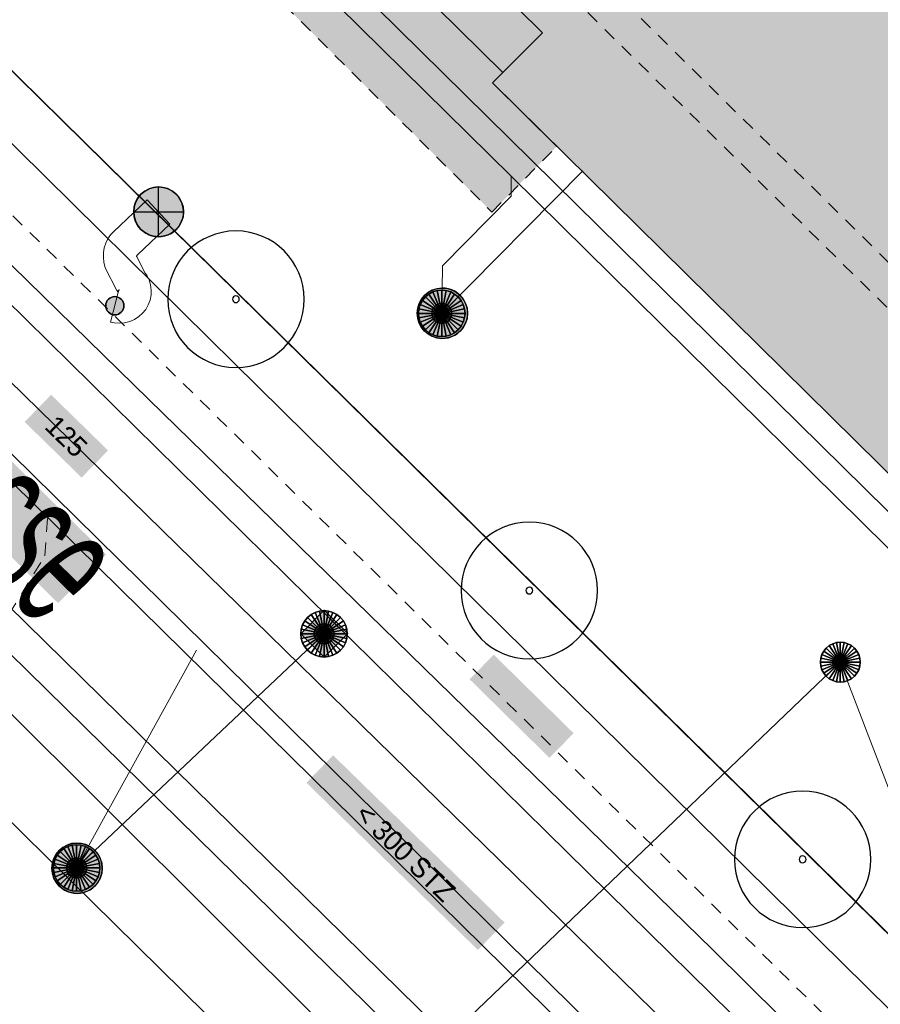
# Model space of a CAD drawing. Header units: metres. Extents: x 2695560 to 2696939, y 1260491 to 1262050.
# Tile 459 of 656: x 2695976 to 2695989, y 1261103 to 1261117. Entities that reach past the tile are written whole.
import ezdxf

# ---------------------------------------------------------------- set-up
doc = ezdxf.new("R2010")
doc.units = ezdxf.units.M
doc.linetypes.add('AUSGEZOGEN', pattern=[0])
doc.linetypes.add('VERDECKT2_S2', pattern=[0.36, 0.2, -0.16])
for name, color, linetype in [('XR$1$AV_Flächen (EO)', 7, 'AUSGEZOGEN'), ('XR$1$AV_Gebäudeflächen (BB)', 7, 'AUSGEZOGEN'), ('XR$1$AV_Gebäudeflächen (EO)', 7, 'AUSGEZOGEN'), ('XR$1$AV_Gebäudeflächen ut.', 7, 'AUSGEZOGEN'), ('XR$1$AV_Linien (BB)', 7, 'AUSGEZOGEN'), ('XR$1$AV_Strassennamen', 7, 'AUSGEZOGEN'), ('XR$1$AW_LK_Schachtdeckel', 24, 'AUSGEZOGEN'), ('XR$1$EW_LK_Knoten', 1, 'AUSGEZOGEN'), ('XR$1$GR_Baum', 94, 'AUSGEZOGEN'), ('XR$1$Liegenschaftsgrenzen', 7, 'AUSGEZOGEN'), ('XR$1$PFAW', 255, 'AUSGEZOGEN'), ('XR$1$PFEW', 255, 'AUSGEZOGEN'), ('XR$1$RAEW', 8, 'AUSGEZOGEN'), ('XR$1$RP_Abstandslinie', 7, 'AUSGEZOGEN')]:
    doc.layers.add(name, color=color, linetype=linetype)
for name, color, linetype, lineweight in [('XR$2$ABW-Linie-M-ungenau-tot', 6, 'AUSGEZOGEN', 18), ('XR$2$ABW-Linie-R-genau', 4, 'AUSGEZOGEN', 18), ('XR$2$ABW-Linie-R-ungenau', 4, 'VERDECKT2_S2', 18), ('XR$2$ABW-LinieFlaeche-R-genau', 4, 'AUSGEZOGEN', 18), ('XR$2$ABW-Punkt', 6, 'AUSGEZOGEN', 18), ('XR$2$ELE-Flaeche-oberirdisch', 1, 'AUSGEZOGEN', 18), ('XR$2$ELE-Linie-ungenau', 1, 'VERDECKT2_S2', 18), ('XR$2$ELE-LinieFlaeche-genau', 1, 'AUSGEZOGEN', 18), ('XR$2$ELE-LinieFlaeche-ungenau', 1, 'VERDECKT2_S2', 18), ('XR$2$GAS-Linie-genau', 12, 'AUSGEZOGEN', 18), ('XR$2$KOM-Linie-U-genau', 91, 'AUSGEZOGEN', 18), ('XR$2$KOM-Punkt-U', 91, 'AUSGEZOGEN', 18), ('XR$2$WAS-Linie-genau', 5, 'AUSGEZOGEN', 18), ('XR$2$WAS-LinieFlaeche-genau', 5, 'AUSGEZOGEN', 18), ('XR$2$WEI-Text', 59, 'AUSGEZOGEN', 18)]:
    doc.layers.add(name, color=color, linetype=linetype, lineweight=lineweight)
doc.styles.add('ARIAL', font='arial.ttf')
doc.styles.add('TXT', font='txt')

# ---------------------------------------------------------------- blocks, each defined once
blk = doc.blocks.new('WBGR1')
at = {"color": 94, "transparency": 33554687}
for radius, start, end in [(1, 90, 270), (1, 270, 90), (0.05, 90, 270), (0.05, 270, 90)]:
    blk.add_arc((0, 0), radius, start, end, dxfattribs=at)
blk = doc.blocks.new('BAW2089')
at = {"layer": 'XR$1$PFAW', "transparency": 33554687}
blk.add_hatch(color=7, dxfattribs=at).paths.add_polyline_path([(-0.5, 0.5), (-0.5, -0.5), (0.5, -0.5), (0.5, 0.5)])
at = {"transparency": 33554687}
blk.add_lwpolyline([(-0.5, 0.5), (0.5, 0.5), (0.5, -0.5), (-0.5, -0.5), (-0.5, 0.5)], close=True, dxfattribs=at)
at = {"layer": 'XR$1$PFAW', "transparency": 33554687}
blk.add_lwpolyline([(-0.5, 0.5), (0.5, 0.5), (0.5, -0.5), (-0.5, -0.5), (-0.5, 0.5)], close=True, dxfattribs=at)
blk = doc.blocks.new('BAW2088')
at = {"layer": 'XR$1$PFAW', "transparency": 33554687}
blk.add_hatch(color=253, dxfattribs=at).paths.add_polyline_path([(0.51, 0), (0.5, 0.101), (0.47, 0.197), (0.421, 0.286), (0.355, 0.362), (0.275, 0.424), (0.184, 0.469), (0.086, 0.494), (-0.015, 0.499), (-0.115, 0.484), (-0.21, 0.449), (-0.296, 0.395), (-0.369, 0.326), (-0.427, 0.243), (-0.467, 0.15), (-0.487, 0.051), (-0.487, -0.051), (-0.467, -0.15), (-0.427, -0.243), (-0.369, -0.326), (-0.296, -0.395), (-0.21, -0.449), (-0.115, -0.484), (-0.015, -0.499), (0.086, -0.494), (0.184, -0.469), (0.275, -0.424), (0.355, -0.362), (0.421, -0.286), (0.47, -0.197), (0.5, -0.101)])
at = {"transparency": 33554687}
for start, end in [(91.1948, 268.8052), (268.8052, 91.1948)]:
    blk.add_arc((0.01, 0), 0.5, start, end, dxfattribs=at)
at = {"layer": 'XR$1$PFAW', "transparency": 33554687}
blk.add_circle((0.01, 0), 0.5, dxfattribs=at)
blk = doc.blocks.new('BEWLP2549_S')
at = {"layer": 'XR$1$PFEW', "transparency": 33554687}
blk.add_hatch(color=7, dxfattribs=at).paths.add_polyline_path([(0.5, 0), (0.49, 0.101), (0.459, 0.197), (0.41, 0.286), (0.344, 0.362), (0.264, 0.424), (0.174, 0.469), (0.076, 0.494), (-0.025, 0.499), (-0.125, 0.484), (-0.22, 0.449), (-0.306, 0.395), (-0.379, 0.326), (-0.437, 0.243), (-0.477, 0.15), (-0.497, 0.051), (-0.497, -0.051), (-0.477, -0.15), (-0.437, -0.243), (-0.379, -0.326), (-0.306, -0.395), (-0.22, -0.449), (-0.125, -0.484), (-0.025, -0.499), (0.076, -0.494), (0.174, -0.469), (0.264, -0.424), (0.344, -0.362), (0.41, -0.286), (0.459, -0.197), (0.49, -0.101)])
at = {"color": 1, "transparency": 33554687}
for p, q in [((0.354, -0.354), (-0.354, 0.354)), ((-0.354, -0.354), (0.354, 0.354))]:
    blk.add_line(p, q, dxfattribs=at)
for start, end in [(91.3809, 268.6191), (268.6191, 91.3809)]:
    blk.add_arc((0, 0), 0.5, start, end, dxfattribs=at)
at = {"layer": 'XR$1$PFEW', "transparency": 33554687}
blk.add_circle((0, 0), 0.5, dxfattribs=at)
blk = doc.blocks.new('BEW957')
at = {"layer": 'XR$1$RAEW', "transparency": 33554687}
blk.add_hatch(color=1, dxfattribs=at).paths.add_polyline_path([(-0.5, 0), (-0.497, -0.051), (-0.49, -0.101), (-0.477, -0.15), (-0.459, -0.197), (-0.437, -0.243), (-0.41, -0.286), (-0.379, -0.326), (-0.344, -0.362), (-0.306, -0.395), (-0.264, -0.424), (-0.22, -0.449), (-0.174, -0.469), (-0.125, -0.484), (-0.076, -0.494), (-0.025, -0.499), (0.025, -0.499), (0.076, -0.494), (0.125, -0.484), (0.174, -0.469), (0.22, -0.449), (0.264, -0.424), (0.306, -0.395), (0.344, -0.362), (0.379, -0.326), (0.41, -0.286), (0.437, -0.243), (0.459, -0.197), (0.477, -0.15), (0.49, -0.101), (0.497, -0.051), (0.5, 0), (0.497, 0.051), (0.49, 0.101), (0.477, 0.15), (0.459, 0.197), (0.437, 0.243), (0.41, 0.286), (0.379, 0.326), (0.344, 0.362), (0.306, 0.395), (0.264, 0.424), (0.22, 0.449), (0.174, 0.469), (0.125, 0.484), (0.076, 0.494), (0.025, 0.499), (-0.025, 0.499), (-0.076, 0.494), (-0.125, 0.484), (-0.174, 0.469), (-0.22, 0.449), (-0.264, 0.424), (-0.306, 0.395), (-0.344, 0.362), (-0.379, 0.326), (-0.41, 0.286), (-0.437, 0.243), (-0.459, 0.197), (-0.477, 0.15), (-0.49, 0.101), (-0.497, 0.051)])
at = {"color": 1, "transparency": 33554687}
for start, end in [(90, 180), (180, 270), (0, 90), (270, 0)]:
    blk.add_arc((0, 0), 0.5, start, end, dxfattribs=at)
at = {"layer": 'XR$1$RAEW', "color": 1, "transparency": 33554687}
blk.add_circle((0, 0), 0.5, dxfattribs=at)
blk = doc.blocks.new('KOM-SCHACHT_RUND-U')
at = {"layer": 'XR$2$KOM-Punkt-U', "linetype": 'AUSGEZOGEN', "lineweight": 25, "transparency": 33554687}
for points in [[(0, 300, 2500), (0, 0, 2500), (-59, 294, 2500)], [(0, 300), (0, 0), (-59, 294)], [(0, 300, 2500), (0, 300), (-59, 294), (-59, 294, 2500)], [(59, 294, 2500), (0, 0, 2500), (0, 300, 2500)], [(59, 294), (0, 0), (0, 300)], [(59, 294, 2500), (59, 294), (0, 300), (0, 300, 2500)], [(-249, 167, 2500), (0, 0, 2500), (-277, 115, 2500)], [(-249, 167), (0, 0), (-277, 115)], [(-249, 167, 2500), (-249, 167), (-277, 115), (-277, 115, 2500)], [(-212, 212, 2500), (0, 0, 2500), (-249, 167, 2500)], [(-212, 212), (0, 0), (-249, 167)], [(-212, 212, 2500), (-212, 212), (-249, 167), (-249, 167, 2500)], [(-167, 249, 2500), (0, 0, 2500), (-212, 212, 2500)], [(-167, 249), (0, 0), (-212, 212)], [(-167, 249, 2500), (-167, 249), (-212, 212), (-212, 212, 2500)], [(-115, 277, 2500), (0, 0, 2500), (-167, 249, 2500)], [(-115, 277), (0, 0), (-167, 249)], [(-115, 277, 2500), (-115, 277), (-167, 249), (-167, 249, 2500)], [(-59, 294, 2500), (0, 0, 2500), (-115, 277, 2500)], [(-59, 294), (0, 0), (-115, 277)], [(-59, 294, 2500), (-59, 294), (-115, 277), (-115, 277, 2500)], [(115, 277, 2500), (0, 0, 2500), (59, 294, 2500)], [(115, 277), (0, 0), (59, 294)], [(167, 249, 2500), (0, 0, 2500), (115, 277, 2500)], [(167, 249), (0, 0), (115, 277)], [(212, 212, 2500), (0, 0, 2500), (167, 249, 2500)], [(212, 212), (0, 0), (167, 249)], [(249, 167, 2500), (0, 0, 2500), (212, 212, 2500)], [(249, 167), (0, 0), (212, 212)], [(277, 115, 2500), (0, 0, 2500), (249, 167, 2500)], [(277, 115), (0, 0), (249, 167)], [(115, 277, 2500), (115, 277), (59, 294), (59, 294, 2500)], [(167, 249, 2500), (167, 249), (115, 277), (115, 277, 2500)], [(212, 212, 2500), (212, 212), (167, 249), (167, 249, 2500)], [(249, 167, 2500), (249, 167), (212, 212), (212, 212, 2500)], [(277, 115, 2500), (277, 115), (249, 167), (249, 167, 2500)], [(-294, 59, 2500), (0, 0, 2500), (-300, 0, 2500)], [(-294, 59), (0, 0), (-300, 0)], [(-294, 59, 2500), (-294, 59), (-300, 0), (-300, 0, 2500)], [(-300, 0, 2500), (0, 0, 2500), (-294, -59, 2500)], [(-300, 0), (0, 0), (-294, -59)], [(-277, 115, 2500), (0, 0, 2500), (-294, 59, 2500)], [(-277, 115), (0, 0), (-294, 59)], [(-277, 115, 2500), (-277, 115), (-294, 59), (-294, 59, 2500)], [(-294, -59, 2500), (0, 0, 2500), (-277, -115, 2500)], [(-294, -59), (0, 0), (-277, -115)], [(-277, -115, 2500), (0, 0, 2500), (-249, -167, 2500)], [(-277, -115), (0, 0), (-249, -167)], [(-249, -167, 2500), (0, 0, 2500), (-212, -212, 2500)], [(-249, -167), (0, 0), (-212, -212)], [(-212, -212, 2500), (0, 0, 2500), (-167, -249, 2500)], [(-212, -212), (0, 0), (-167, -249)], [(-167, -249, 2500), (0, 0, 2500), (-115, -277, 2500)], [(-167, -249), (0, 0), (-115, -277)], [(-115, -277, 2500), (0, 0, 2500), (-59, -294, 2500)], [(-115, -277), (0, 0), (-59, -294)], [(-59, -294, 2500), (0, 0, 2500), (0, -300, 2500)], [(-59, -294), (0, 0), (0, -300)], [(294, 59, 2500), (0, 0, 2500), (277, 115, 2500)], [(294, 59), (0, 0), (277, 115)], [(300, 0, 2500), (0, 0, 2500), (294, 59, 2500)], [(300, 0), (0, 0), (294, 59)], [(0, -300, 2500), (0, 0, 2500), (59, -294, 2500)], [(59, -294, 2500), (0, 0, 2500), (115, -277, 2500)], [(115, -277, 2500), (0, 0, 2500), (167, -249, 2500)], [(167, -249, 2500), (0, 0, 2500), (212, -212, 2500)], [(212, -212, 2500), (0, 0, 2500), (249, -167, 2500)], [(249, -167, 2500), (0, 0, 2500), (277, -115, 2500)], [(277, -115, 2500), (0, 0, 2500), (294, -59, 2500)], [(294, -59, 2500), (0, 0, 2500), (300, 0, 2500)], [(0, -300), (0, 0), (59, -294)], [(59, -294), (0, 0), (115, -277)], [(115, -277), (0, 0), (167, -249)], [(167, -249), (0, 0), (212, -212)], [(212, -212), (0, 0), (249, -167)], [(249, -167), (0, 0), (277, -115)], [(277, -115), (0, 0), (294, -59)], [(294, -59), (0, 0), (300, 0)], [(294, 59, 2500), (294, 59), (277, 115), (277, 115, 2500)], [(300, 0, 2500), (300, 0), (294, 59), (294, 59, 2500)], [(-300, 0, 2500), (-300, 0), (-294, -59), (-294, -59, 2500)], [(-294, -59, 2500), (-294, -59), (-277, -115), (-277, -115, 2500)], [(-277, -115, 2500), (-277, -115), (-249, -167), (-249, -167, 2500)], [(249, -167, 2500), (249, -167), (277, -115), (277, -115, 2500)], [(277, -115, 2500), (277, -115), (294, -59), (294, -59, 2500)], [(294, -59, 2500), (294, -59), (300, 0), (300, 0, 2500)], [(-249, -167, 2500), (-249, -167), (-212, -212), (-212, -212, 2500)], [(-212, -212, 2500), (-212, -212), (-167, -249), (-167, -249, 2500)], [(-167, -249, 2500), (-167, -249), (-115, -277), (-115, -277, 2500)], [(-115, -277, 2500), (-115, -277), (-59, -294), (-59, -294, 2500)], [(-59, -294, 2500), (-59, -294), (0, -300), (0, -300, 2500)], [(0, -300, 2500), (0, -300), (59, -294), (59, -294, 2500)], [(59, -294, 2500), (59, -294), (115, -277), (115, -277, 2500)], [(115, -277, 2500), (115, -277), (167, -249), (167, -249, 2500)], [(167, -249, 2500), (167, -249), (212, -212), (212, -212, 2500)], [(212, -212, 2500), (212, -212), (249, -167), (249, -167, 2500)]]:
    blk.add_3dface(points, dxfattribs=at)
blk = doc.blocks.new('ABW-SCHLAMMSAMMLER_RUND')
at = {"layer": 'XR$2$ABW-Punkt', "linetype": 'AUSGEZOGEN', "lineweight": 13, "transparency": 33554687}
for p, q in [((-70, 75, 2500), (70, 75, 2500)), ((-70, -75, 2500), (70, -75, 2500))]:
    blk.add_line(p, q, dxfattribs=at)
blk.add_polyline3d([(90, 0, 2500), (0, 0, 2500), (-90, 0, 2500)], dxfattribs=at)
at = {"layer": 'XR$2$ABW-Punkt', "linetype": 'AUSGEZOGEN', "lineweight": 25, "transparency": 33554687}
for points in [[(0, 150, 2500), (0, 0, 2500), (-29, 147, 2500)], [(0, 150), (0, 0), (-29, 147)], [(0, 150, 2500), (0, 150), (-29, 147), (-29, 147, 2500)], [(29, 147, 2500), (0, 0, 2500), (0, 150, 2500)], [(29, 147), (0, 0), (0, 150)], [(29, 147, 2500), (29, 147), (0, 150), (0, 150, 2500)], [(-147, 29, 2500), (0, 0, 2500), (-150, 0, 2500)], [(-147, 29), (0, 0), (-150, 0)], [(-147, 29, 2500), (-147, 29), (-150, 0), (-150, 0, 2500)], [(-150, 0, 2500), (0, 0, 2500), (-147, -29, 2500)], [(-150, 0), (0, 0), (-147, -29)], [(-139, 57, 2500), (0, 0, 2500), (-147, 29, 2500)], [(-139, 57), (0, 0), (-147, 29)], [(-139, 57, 2500), (-139, 57), (-147, 29), (-147, 29, 2500)], [(-147, -29, 2500), (0, 0, 2500), (-139, -57, 2500)], [(-147, -29), (0, 0), (-139, -57)], [(-125, 83, 2500), (0, 0, 2500), (-139, 57, 2500)], [(-125, 83), (0, 0), (-139, 57)], [(-125, 83, 2500), (-125, 83), (-139, 57), (-139, 57, 2500)], [(-139, -57, 2500), (0, 0, 2500), (-125, -83, 2500)], [(-139, -57), (0, 0), (-125, -83)], [(-106, 106, 2500), (0, 0, 2500), (-125, 83, 2500)], [(-106, 106), (0, 0), (-125, 83)], [(-106, 106, 2500), (-106, 106), (-125, 83), (-125, 83, 2500)], [(-125, -83, 2500), (0, 0, 2500), (-106, -106, 2500)], [(-125, -83), (0, 0), (-106, -106)], [(-83, 125, 2500), (0, 0, 2500), (-106, 106, 2500)], [(-83, 125), (0, 0), (-106, 106)], [(-83, 125, 2500), (-83, 125), (-106, 106), (-106, 106, 2500)], [(-106, -106, 2500), (0, 0, 2500), (-83, -125, 2500)], [(-106, -106), (0, 0), (-83, -125)], [(-57, 139, 2500), (0, 0, 2500), (-83, 125, 2500)], [(-57, 139), (0, 0), (-83, 125)], [(-57, 139, 2500), (-57, 139), (-83, 125), (-83, 125, 2500)], [(-83, -125, 2500), (0, 0, 2500), (-57, -139, 2500)], [(-83, -125), (0, 0), (-57, -139)], [(-29, 147, 2500), (0, 0, 2500), (-57, 139, 2500)], [(-29, 147), (0, 0), (-57, 139)], [(-29, 147, 2500), (-29, 147), (-57, 139), (-57, 139, 2500)], [(-57, -139, 2500), (0, 0, 2500), (-29, -147, 2500)], [(-57, -139), (0, 0), (-29, -147)], [(-29, -147, 2500), (0, 0, 2500), (0, -150, 2500)], [(-29, -147), (0, 0), (0, -150)], [(57, 139, 2500), (0, 0, 2500), (29, 147, 2500)], [(57, 139), (0, 0), (29, 147)], [(83, 125, 2500), (0, 0, 2500), (57, 139, 2500)], [(83, 125), (0, 0), (57, 139)], [(106, 106, 2500), (0, 0, 2500), (83, 125, 2500)], [(106, 106), (0, 0), (83, 125)], [(125, 83, 2500), (0, 0, 2500), (106, 106, 2500)], [(125, 83), (0, 0), (106, 106)], [(139, 57, 2500), (0, 0, 2500), (125, 83, 2500)], [(139, 57), (0, 0), (125, 83)], [(147, 29, 2500), (0, 0, 2500), (139, 57, 2500)], [(147, 29), (0, 0), (139, 57)], [(150, 0, 2500), (0, 0, 2500), (147, 29, 2500)], [(150, 0), (0, 0), (147, 29)], [(0, -150, 2500), (0, 0, 2500), (29, -147, 2500)], [(29, -147, 2500), (0, 0, 2500), (57, -139, 2500)], [(57, -139, 2500), (0, 0, 2500), (83, -125, 2500)], [(83, -125, 2500), (0, 0, 2500), (106, -106, 2500)], [(106, -106, 2500), (0, 0, 2500), (125, -83, 2500)], [(125, -83, 2500), (0, 0, 2500), (139, -57, 2500)], [(139, -57, 2500), (0, 0, 2500), (147, -29, 2500)], [(147, -29, 2500), (0, 0, 2500), (150, 0, 2500)], [(0, -150), (0, 0), (29, -147)], [(29, -147), (0, 0), (57, -139)], [(57, -139), (0, 0), (83, -125)], [(83, -125), (0, 0), (106, -106)], [(106, -106), (0, 0), (125, -83)], [(125, -83), (0, 0), (139, -57)], [(139, -57), (0, 0), (147, -29)], [(147, -29), (0, 0), (150, 0)], [(57, 139, 2500), (57, 139), (29, 147), (29, 147, 2500)], [(83, 125, 2500), (83, 125), (57, 139), (57, 139, 2500)], [(106, 106, 2500), (106, 106), (83, 125), (83, 125, 2500)], [(125, 83, 2500), (125, 83), (106, 106), (106, 106, 2500)], [(139, 57, 2500), (139, 57), (125, 83), (125, 83, 2500)], [(147, 29, 2500), (147, 29), (139, 57), (139, 57, 2500)], [(150, 0, 2500), (150, 0), (147, 29), (147, 29, 2500)], [(-150, 0, 2500), (-150, 0), (-147, -29), (-147, -29, 2500)], [(-147, -29, 2500), (-147, -29), (-139, -57), (-139, -57, 2500)], [(-139, -57, 2500), (-139, -57), (-125, -83), (-125, -83, 2500)], [(-125, -83, 2500), (-125, -83), (-106, -106), (-106, -106, 2500)], [(-106, -106, 2500), (-106, -106), (-83, -125), (-83, -125, 2500)], [(-83, -125, 2500), (-83, -125), (-57, -139), (-57, -139, 2500)], [(-57, -139, 2500), (-57, -139), (-29, -147), (-29, -147, 2500)], [(-29, -147, 2500), (-29, -147), (0, -150), (0, -150, 2500)], [(0, -150, 2500), (0, -150), (29, -147), (29, -147, 2500)], [(29, -147, 2500), (29, -147), (57, -139), (57, -139, 2500)], [(57, -139, 2500), (57, -139), (83, -125), (83, -125, 2500)], [(83, -125, 2500), (83, -125), (106, -106), (106, -106, 2500)], [(106, -106, 2500), (106, -106), (125, -83), (125, -83, 2500)], [(125, -83, 2500), (125, -83), (139, -57), (139, -57, 2500)], [(139, -57, 2500), (139, -57), (147, -29), (147, -29, 2500)], [(147, -29, 2500), (147, -29), (150, 0), (150, 0, 2500)]]:
    blk.add_3dface(points, dxfattribs=at)
blk = doc.blocks.new('ABW-EINLAUFSCHACHT_RUND')
at = {"layer": 'XR$2$ABW-Linie-M-ungenau-tot', "linetype": 'AUSGEZOGEN', "lineweight": 25, "transparency": 33554687}
for points in [[(0, 150, 2500), (0, 0, 2500), (-29, 147, 2500)], [(0, 150), (0, 0), (-29, 147)], [(0, 150, 2500), (0, 150), (-29, 147), (-29, 147, 2500)], [(29, 147, 2500), (0, 0, 2500), (0, 150, 2500)], [(29, 147), (0, 0), (0, 150)], [(29, 147, 2500), (29, 147), (0, 150), (0, 150, 2500)], [(-147, 29, 2500), (0, 0, 2500), (-150, 0, 2500)], [(-147, 29), (0, 0), (-150, 0)], [(-147, 29, 2500), (-147, 29), (-150, 0), (-150, 0, 2500)], [(-150, 0, 2500), (0, 0, 2500), (-147, -29, 2500)], [(-150, 0), (0, 0), (-147, -29)], [(-150, 0, 2500), (-150, 0), (-147, -29), (-147, -29, 2500)], [(-139, 57, 2500), (0, 0, 2500), (-147, 29, 2500)], [(-139, 57), (0, 0), (-147, 29)], [(-139, 57, 2500), (-139, 57), (-147, 29), (-147, 29, 2500)], [(-147, -29, 2500), (0, 0, 2500), (-139, -57, 2500)], [(-147, -29), (0, 0), (-139, -57)], [(-125, 83, 2500), (0, 0, 2500), (-139, 57, 2500)], [(-125, 83), (0, 0), (-139, 57)], [(-125, 83, 2500), (-125, 83), (-139, 57), (-139, 57, 2500)], [(-139, -57, 2500), (0, 0, 2500), (-125, -83, 2500)], [(-139, -57), (0, 0), (-125, -83)], [(-106, 106, 2500), (0, 0, 2500), (-125, 83, 2500)], [(-106, 106), (0, 0), (-125, 83)], [(-106, 106, 2500), (-106, 106), (-125, 83), (-125, 83, 2500)], [(-125, -83, 2500), (0, 0, 2500), (-106, -106, 2500)], [(-125, -83), (0, 0), (-106, -106)], [(-83, 125, 2500), (0, 0, 2500), (-106, 106, 2500)], [(-83, 125), (0, 0), (-106, 106)], [(-83, 125, 2500), (-83, 125), (-106, 106), (-106, 106, 2500)], [(-106, -106, 2500), (0, 0, 2500), (-83, -125, 2500)], [(-106, -106), (0, 0), (-83, -125)], [(-57, 139, 2500), (0, 0, 2500), (-83, 125, 2500)], [(-57, 139), (0, 0), (-83, 125)], [(-57, 139, 2500), (-57, 139), (-83, 125), (-83, 125, 2500)], [(-83, -125, 2500), (0, 0, 2500), (-57, -139, 2500)], [(-83, -125), (0, 0), (-57, -139)], [(-29, 147, 2500), (0, 0, 2500), (-57, 139, 2500)], [(-29, 147), (0, 0), (-57, 139)], [(-29, 147, 2500), (-29, 147), (-57, 139), (-57, 139, 2500)], [(-57, -139, 2500), (0, 0, 2500), (-29, -147, 2500)], [(-57, -139), (0, 0), (-29, -147)], [(-29, -147, 2500), (0, 0, 2500), (0, -150, 2500)], [(-29, -147), (0, 0), (0, -150)], [(57, 139, 2500), (0, 0, 2500), (29, 147, 2500)], [(57, 139), (0, 0), (29, 147)], [(83, 125, 2500), (0, 0, 2500), (57, 139, 2500)], [(83, 125), (0, 0), (57, 139)], [(106, 106, 2500), (0, 0, 2500), (83, 125, 2500)], [(106, 106), (0, 0), (83, 125)], [(125, 83, 2500), (0, 0, 2500), (106, 106, 2500)], [(125, 83), (0, 0), (106, 106)], [(139, 57, 2500), (0, 0, 2500), (125, 83, 2500)], [(139, 57), (0, 0), (125, 83)], [(147, 29, 2500), (0, 0, 2500), (139, 57, 2500)], [(147, 29), (0, 0), (139, 57)], [(150, 0, 2500), (0, 0, 2500), (147, 29, 2500)], [(150, 0), (0, 0), (147, 29)], [(0, -150, 2500), (0, 0, 2500), (29, -147, 2500)], [(29, -147, 2500), (0, 0, 2500), (57, -139, 2500)], [(57, -139, 2500), (0, 0, 2500), (83, -125, 2500)], [(83, -125, 2500), (0, 0, 2500), (106, -106, 2500)], [(106, -106, 2500), (0, 0, 2500), (125, -83, 2500)], [(125, -83, 2500), (0, 0, 2500), (139, -57, 2500)], [(139, -57, 2500), (0, 0, 2500), (147, -29, 2500)], [(147, -29, 2500), (0, 0, 2500), (150, 0, 2500)], [(0, -150), (0, 0), (29, -147)], [(29, -147), (0, 0), (57, -139)], [(57, -139), (0, 0), (83, -125)], [(83, -125), (0, 0), (106, -106)], [(106, -106), (0, 0), (125, -83)], [(125, -83), (0, 0), (139, -57)], [(139, -57), (0, 0), (147, -29)], [(147, -29), (0, 0), (150, 0)], [(57, 139, 2500), (57, 139), (29, 147), (29, 147, 2500)], [(83, 125, 2500), (83, 125), (57, 139), (57, 139, 2500)], [(106, 106, 2500), (106, 106), (83, 125), (83, 125, 2500)], [(125, 83, 2500), (125, 83), (106, 106), (106, 106, 2500)], [(139, 57, 2500), (139, 57), (125, 83), (125, 83, 2500)], [(147, 29, 2500), (147, 29), (139, 57), (139, 57, 2500)], [(150, 0, 2500), (150, 0), (147, 29), (147, 29, 2500)], [(147, -29, 2500), (147, -29), (150, 0), (150, 0, 2500)], [(-147, -29, 2500), (-147, -29), (-139, -57), (-139, -57, 2500)], [(-139, -57, 2500), (-139, -57), (-125, -83), (-125, -83, 2500)], [(-125, -83, 2500), (-125, -83), (-106, -106), (-106, -106, 2500)], [(-106, -106, 2500), (-106, -106), (-83, -125), (-83, -125, 2500)], [(-83, -125, 2500), (-83, -125), (-57, -139), (-57, -139, 2500)], [(-57, -139, 2500), (-57, -139), (-29, -147), (-29, -147, 2500)], [(-29, -147, 2500), (-29, -147), (0, -150), (0, -150, 2500)], [(0, -150, 2500), (0, -150), (29, -147), (29, -147, 2500)], [(29, -147, 2500), (29, -147), (57, -139), (57, -139, 2500)], [(57, -139, 2500), (57, -139), (83, -125), (83, -125, 2500)], [(83, -125, 2500), (83, -125), (106, -106), (106, -106, 2500)], [(106, -106, 2500), (106, -106), (125, -83), (125, -83, 2500)], [(125, -83, 2500), (125, -83), (139, -57), (139, -57, 2500)], [(139, -57, 2500), (139, -57), (147, -29), (147, -29, 2500)]]:
    blk.add_3dface(points, dxfattribs=at)
blk = doc.blocks.new('ABW-DECKEL')
at = {"layer": 'XR$2$ABW-Punkt', "linetype": 'AUSGEZOGEN', "lineweight": 25, "transparency": 33554687}
for points in [[(-134, 323, 2500), (0, 0, 2500), (-194, 291, 2500)], [(-134, 323), (0, 0), (-194, 291)], [(-134, 323, 2500), (-134, 323), (-194, 291), (-194, 291, 2500)], [(-68, 343, 2500), (0, 0, 2500), (-134, 323, 2500)], [(-68, 343), (0, 0), (-134, 323)], [(-68, 343, 2500), (-68, 343), (-134, 323), (-134, 323, 2500)], [(0, 350, 2500), (0, 0, 2500), (-68, 343, 2500)], [(0, 350), (0, 0), (-68, 343)], [(0, 350, 2500), (0, 350), (-68, 343), (-68, 343, 2500)], [(68, 343, 2500), (0, 0, 2500), (0, 350, 2500)], [(68, 343), (0, 0), (0, 350)], [(68, 343, 2500), (68, 343), (0, 350), (0, 350, 2500)], [(134, 323, 2500), (0, 0, 2500), (68, 343, 2500)], [(134, 323), (0, 0), (68, 343)], [(194, 291, 2500), (0, 0, 2500), (134, 323, 2500)], [(194, 291), (0, 0), (134, 323)], [(134, 323, 2500), (134, 323), (68, 343), (68, 343, 2500)], [(194, 291, 2500), (194, 291), (134, 323), (134, 323, 2500)], [(-291, 194, 2500), (0, 0, 2500), (-323, 134, 2500)], [(-291, 194), (0, 0), (-323, 134)], [(-291, 194, 2500), (-291, 194), (-323, 134), (-323, 134, 2500)], [(-247, 247, 2500), (0, 0, 2500), (-291, 194, 2500)], [(-247, 247), (0, 0), (-291, 194)], [(-247, 247, 2500), (-247, 247), (-291, 194), (-291, 194, 2500)], [(-194, 291, 2500), (0, 0, 2500), (-247, 247, 2500)], [(-194, 291), (0, 0), (-247, 247)], [(-194, 291, 2500), (-194, 291), (-247, 247), (-247, 247, 2500)], [(247, 247, 2500), (0, 0, 2500), (194, 291, 2500)], [(247, 247), (0, 0), (194, 291)], [(291, 194, 2500), (0, 0, 2500), (247, 247, 2500)], [(291, 194), (0, 0), (247, 247)], [(323, 134, 2500), (0, 0, 2500), (291, 194, 2500)], [(323, 134), (0, 0), (291, 194)], [(247, 247, 2500), (247, 247), (194, 291), (194, 291, 2500)], [(291, 194, 2500), (291, 194), (247, 247), (247, 247, 2500)], [(323, 134, 2500), (323, 134), (291, 194), (291, 194, 2500)], [(-343, 68, 2500), (0, 0, 2500), (-350, 0, 2500)], [(-343, 68), (0, 0), (-350, 0)], [(-343, 68, 2500), (-343, 68), (-350, 0), (-350, 0, 2500)], [(-350, 0, 2500), (0, 0, 2500), (-343, -68, 2500)], [(-350, 0), (0, 0), (-343, -68)], [(-323, 134, 2500), (0, 0, 2500), (-343, 68, 2500)], [(-323, 134), (0, 0), (-343, 68)], [(-323, 134, 2500), (-323, 134), (-343, 68), (-343, 68, 2500)], [(-343, -68, 2500), (0, 0, 2500), (-323, -134, 2500)], [(-343, -68), (0, 0), (-323, -134)], [(-323, -134, 2500), (0, 0, 2500), (-291, -194, 2500)], [(-323, -134), (0, 0), (-291, -194)], [(-291, -194, 2500), (0, 0, 2500), (-247, -247, 2500)], [(-291, -194), (0, 0), (-247, -247)], [(-247, -247, 2500), (0, 0, 2500), (-194, -291, 2500)], [(-247, -247), (0, 0), (-194, -291)], [(-194, -291, 2500), (0, 0, 2500), (-134, -323, 2500)], [(-194, -291), (0, 0), (-134, -323)], [(-134, -323, 2500), (0, 0, 2500), (-68, -343, 2500)], [(-134, -323), (0, 0), (-68, -343)], [(-68, -343, 2500), (0, 0, 2500), (0, -350, 2500)], [(-68, -343), (0, 0), (0, -350)], [(343, 68, 2500), (0, 0, 2500), (323, 134, 2500)], [(343, 68), (0, 0), (323, 134)], [(350, 0, 2500), (0, 0, 2500), (343, 68, 2500)], [(350, 0), (0, 0), (343, 68)], [(0, -350, 2500), (0, 0, 2500), (68, -343, 2500)], [(68, -343, 2500), (0, 0, 2500), (134, -323, 2500)], [(134, -323, 2500), (0, 0, 2500), (194, -291, 2500)], [(194, -291, 2500), (0, 0, 2500), (247, -247, 2500)], [(247, -247, 2500), (0, 0, 2500), (291, -194, 2500)], [(291, -194, 2500), (0, 0, 2500), (323, -134, 2500)], [(323, -134, 2500), (0, 0, 2500), (343, -68, 2500)], [(343, -68, 2500), (0, 0, 2500), (350, 0, 2500)], [(0, -350), (0, 0), (68, -343)], [(68, -343), (0, 0), (134, -323)], [(134, -323), (0, 0), (194, -291)], [(194, -291), (0, 0), (247, -247)], [(247, -247), (0, 0), (291, -194)], [(291, -194), (0, 0), (323, -134)], [(323, -134), (0, 0), (343, -68)], [(343, -68), (0, 0), (350, 0)], [(343, 68, 2500), (343, 68), (323, 134), (323, 134, 2500)], [(350, 0, 2500), (350, 0), (343, 68), (343, 68, 2500)], [(-350, 0, 2500), (-350, 0), (-343, -68), (-343, -68, 2500)], [(-343, -68, 2500), (-343, -68), (-323, -134), (-323, -134, 2500)], [(-323, -134, 2500), (-323, -134), (-291, -194), (-291, -194, 2500)], [(291, -194, 2500), (291, -194), (323, -134), (323, -134, 2500)], [(323, -134, 2500), (323, -134), (343, -68), (343, -68, 2500)], [(343, -68, 2500), (343, -68), (350, 0), (350, 0, 2500)], [(-291, -194, 2500), (-291, -194), (-247, -247), (-247, -247, 2500)], [(-247, -247, 2500), (-247, -247), (-194, -291), (-194, -291, 2500)], [(-194, -291, 2500), (-194, -291), (-134, -323), (-134, -323, 2500)], [(134, -323, 2500), (134, -323), (194, -291), (194, -291, 2500)], [(194, -291, 2500), (194, -291), (247, -247), (247, -247, 2500)], [(247, -247, 2500), (247, -247), (291, -194), (291, -194, 2500)], [(-134, -323, 2500), (-134, -323), (-68, -343), (-68, -343, 2500)], [(-68, -343, 2500), (-68, -343), (0, -350), (0, -350, 2500)], [(0, -350, 2500), (0, -350), (68, -343), (68, -343, 2500)], [(68, -343, 2500), (68, -343), (134, -323), (134, -323, 2500)]]:
    blk.add_3dface(points, dxfattribs=at)

msp = doc.modelspace()

# ---------------------------------------------------------------- hatches: boundary and pattern name
at = {"transparency": 33554687}
for points in [[(2695966.712, 1261119.853), (2695965.99, 1261119.121), (2695976.616, 1261108.635), (2695977.338, 1261109.367)], [(2695976.51, 1261111.771), (2695976.111, 1261111.363), (2695976.968, 1261110.525), (2695977.367, 1261110.933)], [(2695983.174, 1261107.859), (2695982.81, 1261107.489), (2695984.012, 1261106.307), (2695984.376, 1261106.677)], [(2695980.755, 1261106.345), (2695980.353, 1261105.932), (2695982.935, 1261103.415), (2695983.337, 1261103.828)]]:
    msp.add_hatch(color=7, dxfattribs=at).paths.add_polyline_path(points)
at = {"layer": 'XR$1$AV_Gebäudeflächen (BB)', "true_color": 0xd2d2d2, "transparency": 33554687}
msp.add_hatch(color=254, dxfattribs=at).paths.add_polyline_path([(2696002.64, 1261115.842), (2695992.437, 1261125.884), (2695991.686, 1261125.13), (2695989.401, 1261127.381), (2695981.624, 1261119.476), (2695983.906, 1261117.218), (2695983.153, 1261116.465), (2695993.347, 1261106.416), (2695997.283, 1261102.53), (2696010.964, 1261089.084), (2696011.705, 1261089.822), (2696013.974, 1261087.581), (2696021.77, 1261095.507), (2696019.487, 1261097.744), (2696020.232, 1261098.523), (2696010.038, 1261108.556), (2696008.52, 1261107.008), (2696006.926, 1261108.525), (2696005.524, 1261107.106), (2696007.055, 1261105.582), (2696005.403, 1261103.882), (2695998.039, 1261111.164), (2696001.121, 1261114.258)])
at = {"layer": 'XR$1$AV_Gebäudeflächen (EO)', "true_color": 0xebebeb, "transparency": 33554687}
msp.add_hatch(color=7, dxfattribs=at).paths.add_polyline_path([(2695981.851, 1261119.719), (2695980.44, 1261121.126), (2695978.489, 1261119.168), (2695983.147, 1261114.521), (2695984.122, 1261115.51), (2695983.153, 1261116.465), (2695983.906, 1261117.218), (2695981.624, 1261119.476)])
at = {"layer": 'XR$1$AV_Gebäudeflächen ut.', "true_color": 0xf5f5f5, "transparency": 33554687}
msp.add_hatch(color=7, dxfattribs=at).paths.add_polyline_path([(2695945.36, 1261172.04), (2695949.805, 1261167.664), (2695949.154, 1261167.003), (2695951.305, 1261164.916), (2695952.03, 1261165.637), (2695962.224, 1261155.611), (2695960.72, 1261154.037), (2695957.625, 1261150.948), (2695965.009, 1261143.664), (2695966.661, 1261145.35), (2695965.139, 1261146.883), (2695966.538, 1261148.308), (2695968.109, 1261146.764), (2695969.632, 1261148.323), (2695979.826, 1261138.296), (2695979.097, 1261137.541), (2695981.372, 1261135.274), (2695973.587, 1261127.388), (2695971.303, 1261129.627), (2695970.713, 1261129.026), (2695977.019, 1261122.821), (2695983.31, 1261116.622), (2695983.906, 1261117.218), (2695981.624, 1261119.476), (2695989.401, 1261127.381), (2695991.686, 1261125.13), (2695992.437, 1261125.884), (2696002.64, 1261115.842), (2696001.121, 1261114.258), (2695998.039, 1261111.164), (2696005.403, 1261103.882), (2696007.055, 1261105.582), (2696005.524, 1261107.106), (2696006.926, 1261108.525), (2696008.52, 1261107.008), (2696010.038, 1261108.556), (2696020.232, 1261098.523), (2696019.487, 1261097.744), (2696021.614, 1261095.66), (2696024.433, 1261098.537), (2696025.878, 1261100.002), (2696026.726, 1261100.833), (2696024.415, 1261103.144), (2695991.223, 1261135.774), (2695952.203, 1261174.18), (2695952.009, 1261174.37), (2695951.809, 1261174.553), (2695951.602, 1261174.73), (2695951.39, 1261174.899), (2695951.172, 1261175.061), (2695950.948, 1261175.216), (2695950.72, 1261175.362), (2695950.486, 1261175.501), (2695950.248, 1261175.632), (2695950.006, 1261175.754), (2695949.759, 1261175.869), (2695949.509, 1261175.974), (2695949.256, 1261176.071), (2695948.999, 1261176.16), (2695948.739, 1261176.239), (2695948.477, 1261176.31), (2695948.212, 1261176.372), (2695947.946, 1261176.425), (2695947.678, 1261176.468), (2695947.408, 1261176.502), (2695947.138, 1261176.528), (2695946.867, 1261176.543), (2695946.595, 1261176.55), (2695946.324, 1261176.547), (2695946.052, 1261176.536), (2695945.781, 1261176.514), (2695945.512, 1261176.484), (2695945.243, 1261176.444), (2695944.976, 1261176.396), (2695944.71, 1261176.338), (2695944.447, 1261176.271), (2695945.476, 1261172.087)])

# ---------------------------------------------------------------- linework, layer by layer
at = {"layer": 'XR$1$AV_Flächen (EO)', "color": 7, "linetype": 'AUSGEZOGEN', "transparency": 33554687}
for points in [[(2695970.713, 1261129.026), (2695977.019, 1261122.821), (2695983.31, 1261116.622)], [(2695983.31, 1261116.622), (2695983.906, 1261117.218), (2695981.624, 1261119.476), (2695989.401, 1261127.381), (2695991.686, 1261125.13), (2695992.437, 1261125.884), (2696002.64, 1261115.842), (2696001.121, 1261114.258), (2695998.039, 1261111.164), (2696005.403, 1261103.882), (2696007.055, 1261105.582), (2696005.524, 1261107.106), (2696006.926, 1261108.525), (2696008.52, 1261107.008), (2696010.038, 1261108.556), (2696020.232, 1261098.523), (2696019.487, 1261097.744), (2696021.614, 1261095.66)], [(2695984.122, 1261115.51), (2695983.153, 1261116.465), (2695983.906, 1261117.218), (2695981.624, 1261119.476), (2695981.851, 1261119.719)]]:
    msp.add_lwpolyline(points, dxfattribs=at)
at = {"layer": 'XR$1$AV_Flächen (EO)', "color": 7, "linetype": 'VERDECKT2_S2', "transparency": 33554687}
msp.add_lwpolyline([(2695981.851, 1261119.719), (2695980.44, 1261121.126), (2695978.489, 1261119.168), (2695983.147, 1261114.521), (2695984.122, 1261115.51)], dxfattribs=at)
at = {"layer": 'XR$1$AV_Linien (BB)', "color": 7, "linetype": 'AUSGEZOGEN', "transparency": 33554687}
for points in [[(2695912.345, 1261175.718), (2695926.4, 1261161.876), (2695940.15, 1261148.326), (2695941.253, 1261147.243), (2695955.207, 1261133.505), (2695970.589, 1261118.364), (2695983.966, 1261105.191), (2695997.573, 1261091.812), (2696011.38, 1261078.224), (2696025.663, 1261064.169), (2696031.79, 1261058.157), (2696031.913, 1261058.03)], [(2695982.62, 1261098.73), (2695967.5, 1261113.62), (2695952.41, 1261128.51), (2695937.09, 1261143.57), (2695922.09, 1261158.38), (2695908.38, 1261171.91)], [(2695953.42, 1261138.803), (2695957.44, 1261134.86), (2695971.7, 1261120.8), (2695985.94, 1261106.78), (2695989.889, 1261102.889)], [(2696002.64, 1261115.842), (2695992.437, 1261125.884), (2695991.686, 1261125.13), (2695989.401, 1261127.381), (2695981.624, 1261119.476), (2695983.906, 1261117.218), (2695983.153, 1261116.465), (2695993.347, 1261106.416)]]:
    msp.add_lwpolyline(points, dxfattribs=at)
at = {"layer": 'XR$1$Liegenschaftsgrenzen', "color": 7, "linetype": 'AUSGEZOGEN', "transparency": 33554687}
msp.add_line((2695971.7, 1261120.8), (2696014.47, 1261078.7), dxfattribs=at)
msp.add_lwpolyline([(2695967.5, 1261113.62), (2695982.62, 1261098.73), (2695980.85, 1261096.94)], dxfattribs=at)
at = {"layer": 'XR$1$RP_Abstandslinie', "color": 7, "linetype": 'AUSGEZOGEN', "transparency": 33554687}
msp.add_lwpolyline([(2695917.37, 1261180.67), (2695957.98, 1261140.67), (2695996.46, 1261102.78), (2696034.4, 1261065.41)], dxfattribs=at)
at = {"layer": 'XR$2$ABW-Linie-R-genau', "linetype": 'AUSGEZOGEN', "transparency": 33554687}
for p, q in [((2695984.513, 1261115.14), (2695982.391, 1261112.996)), ((2695980.619, 1261108.173), (2695976.894, 1261104.649)), ((2695976.894, 1261104.649), (2695978.699, 1261107.929))]:
    msp.add_line(p, q, dxfattribs=at)
for points in [[(2696008.873, 1261089.991), (2696008.547, 1261090.31), (2696000.127, 1261098.609), (2695991.352, 1261107.257), (2695983.434, 1261115.06), (2695976.28, 1261122.11)], [(2695982.391, 1261112.996), (2695982.403, 1261113.713), (2695983.436, 1261114.761), (2695983.434, 1261115.06)]]:
    msp.add_lwpolyline(points, dxfattribs=at)
at = {"layer": 'XR$2$ABW-Linie-R-ungenau', "linetype": 'VERDECKT2_S2', "transparency": 33554687}
msp.add_lwpolyline([(2695974.37, 1261106.007), (2695976.417, 1261109.349), (2695976.455, 1261109.928)], dxfattribs=at)
at = {"layer": 'XR$2$ABW-LinieFlaeche-R-genau', "linetype": 'AUSGEZOGEN', "transparency": 33554687}
msp.add_lwpolyline([(2696011.323, 1261075.612), (2695960.483, 1261125.647), (2695960.693, 1261125.861), (2696011.533, 1261075.826), (2696011.323, 1261075.612)], close=True, dxfattribs=at)
at = {"layer": 'XR$2$ELE-Flaeche-oberirdisch', "transparency": 33554687}
msp.add_lwpolyline([(2695969.292, 1261120.195), (2695977.982, 1261111.698), (2695986.473, 1261103.415), (2695995.154, 1261094.825), (2696003.412, 1261086.772), (2696012.236, 1261078.133), (2696020.517, 1261069.979), (2696029.078, 1261061.483), (2696031.838, 1261058.586), (2696032.054, 1261058.812), (2696032.276, 1261059.044), (2696032.576, 1261059.358), (2696032.714, 1261059.502), (2696032.714, 1261059.502), (2696029.876, 1261062.294), (2696021.281, 1261070.754), (2696013.007, 1261078.915), (2696004.214, 1261087.588), (2695996.032, 1261095.717), (2695987.334, 1261104.29), (2695978.887, 1261112.616), (2695970.243, 1261121.159)], dxfattribs=at)
at = {"layer": 'XR$2$ELE-Linie-ungenau', "linetype": 'VERDECKT2_S2', "transparency": 33554687}
msp.add_lwpolyline([(2696035.496, 1261009.828), (2696038.876, 1261013.948), (2696040.016, 1261015.628), (2696040.756, 1261017.418), (2696041.156, 1261019.558), (2696041.086, 1261021.638), (2696033.536, 1261055.188), (2696033.156, 1261056.708), (2696032.556, 1261058.138), (2696031.836, 1261059.208), (2696030.717, 1261060.528), (2695916.23, 1261173.248)], dxfattribs=at)
at = {"layer": 'XR$2$ELE-LinieFlaeche-genau', "linetype": 'AUSGEZOGEN', "transparency": 33554687}
msp.add_lwpolyline([(2695977.528, 1261113.352), (2695977.54, 1261113.348), (2695977.536, 1261113.349), (2695977.535, 1261113.348), (2695977.531, 1261113.347), (2695977.527, 1261113.346), (2695977.523, 1261113.343), (2695977.522, 1261113.342), (2695977.52, 1261113.34), (2695977.517, 1261113.335), (2695977.517, 1261113.333), (2695977.516, 1261113.328), (2695977.516, 1261113.328), (2695977.516, 1261113.323), (2695977.518, 1261113.318), (2695977.519, 1261113.316), (2695977.5, 1261113.343), (2695977.322, 1261113.681), (2695977.301, 1261113.767), (2695977.296, 1261113.838), (2695977.298, 1261113.91), (2695977.311, 1261113.982), (2695977.334, 1261114.052), (2695977.366, 1261114.116), (2695977.405, 1261114.176), (2695977.449, 1261114.225), (2695977.954, 1261114.703), (2695978.298, 1261114.341), (2695977.809, 1261113.877), (2695977.803, 1261113.87), (2695977.8, 1261113.866), (2695977.798, 1261113.862), (2695977.797, 1261113.858), (2695977.796, 1261113.856), (2695977.796, 1261113.852), (2695977.797, 1261113.847), (2695977.794, 1261113.859), (2695977.928, 1261113.603), (2695977.951, 1261113.57), (2695977.984, 1261113.502), (2695978.008, 1261113.425), (2695978.016, 1261113.348), (2695978.014, 1261113.274), (2695977.999, 1261113.197), (2695977.973, 1261113.125), (2695977.934, 1261113.056), (2695977.886, 1261112.998), (2695977.831, 1261112.947), (2695977.765, 1261112.904), (2695977.693, 1261112.873), (2695977.617, 1261112.854), (2695977.544, 1261112.847), (2695977.466, 1261112.852), (2695977.406, 1261112.866), (2695977.528, 1261113.352)], close=True, dxfattribs=at)
at = {"layer": 'XR$2$ELE-LinieFlaeche-ungenau', "linetype": 'VERDECKT2_S2', "transparency": 33554687}
msp.add_lwpolyline([(2696013.97, 1261088.584), (2695956.315, 1261145.373), (2695956.665, 1261145.729), (2696014.32, 1261088.94), (2696013.97, 1261088.584)], close=True, dxfattribs=at)
at = {"layer": 'XR$2$GAS-Linie-genau', "linetype": 'AUSGEZOGEN', "transparency": 33554687}
msp.add_lwpolyline([(2696035.306, 1261053.778), (2696025.35, 1261063.54), (2696000.588, 1261087.818), (2695966.849, 1261120.818)], dxfattribs=at)
at = {"layer": 'XR$2$KOM-Linie-U-genau', "linetype": 'AUSGEZOGEN', "transparency": 33554687}
for points in [[(2695970.726, 1261089.775), (2695977.988, 1261097.192), (2695980.791, 1261100.474), (2695988.391, 1261107.747)], [(2695988.391, 1261107.747), (2695990.098, 1261103.29), (2695995.295, 1261097.972), (2696007.712, 1261086.176), (2696010.149, 1261083.868), (2696013.502, 1261081.995), (2696019.272, 1261087.607)]]:
    msp.add_lwpolyline(points, dxfattribs=at)
at = {"layer": 'XR$2$WAS-Linie-genau', "linetype": 'AUSGEZOGEN', "transparency": 33554687}
msp.add_line((2695984.125, 1261098.785), (2695972.788, 1261110.075), dxfattribs=at)
at = {"layer": 'XR$2$WAS-LinieFlaeche-genau', "linetype": 'AUSGEZOGEN', "transparency": 33554687}
msp.add_lwpolyline([(2695968.558, 1261115.769), (2695993.813, 1261090.977), (2696028.052, 1261057.366), (2696027.702, 1261057.01), (2695993.463, 1261090.621), (2695968.208, 1261115.413), (2695968.558, 1261115.769)], close=True, dxfattribs=at)

# ---------------------------------------------------------------- block references
at = {"layer": 'XR$1$AW_LK_Schachtdeckel', "color": 24, "linetype": 'AUSGEZOGEN', "lineweight": -3, "transparency": 33554687, "xscale": 0.7578193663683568, "yscale": 0.7578193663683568}
msp.add_blockref('BAW2088', (2695982.393, 1261112.998), dxfattribs=at)
at = {"layer": 'XR$1$AW_LK_Schachtdeckel', "color": 24, "linetype": 'AUSGEZOGEN', "lineweight": -3, "transparency": 33554687}
for name, p, xscale, yscale, rotation in [('BAW2089', (2695980.621, 1261108.175), 0.5000000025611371, 0.5000000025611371, 315.231651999), ('BAW2088', (2695976.896, 1261104.651), 0.7578193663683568, 0.7578193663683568, 316.119317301)]:
    msp.add_blockref(name, p, dxfattribs=dict(at, xscale=xscale, yscale=yscale, rotation=rotation))
at = {"layer": 'XR$1$EW_LK_Knoten', "color": 1, "linetype": 'AUSGEZOGEN', "lineweight": -3, "transparency": 33554687, "xscale": 0.749999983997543, "yscale": 0.7499999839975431, "rotation": 315}
msp.add_blockref('BEWLP2549_S', (2695978.128, 1261114.524), dxfattribs=at)
at = {"layer": 'XR$1$EW_LK_Knoten', "color": 1, "linetype": 'AUSGEZOGEN', "lineweight": -3, "transparency": 33554687, "xscale": 0.2749999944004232, "yscale": 0.2749999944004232}
msp.add_blockref('BEW957', (2695977.469, 1261113.111), dxfattribs=at)
at = {"layer": 'XR$1$GR_Baum', "color": 94, "linetype": 'AUSGEZOGEN', "lineweight": -3, "transparency": 33554687, "xscale": 1.027451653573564, "yscale": 1.027451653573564}
for p in [(2695979.292, 1261113.209), (2695983.71, 1261108.825), (2695987.824, 1261104.779)]:
    msp.add_blockref('WBGR1', p, dxfattribs=at)
at = {"layer": 'XR$2$ABW-Punkt', "color": 6, "linetype": 'AUSGEZOGEN', "lineweight": 18, "transparency": 33554687, "xscale": 0.001, "yscale": 0.001, "zscale": 0.001, "rotation": 360}
for name, p in [('ABW-DECKEL', (2695982.391, 1261112.996)), ('ABW-SCHLAMMSAMMLER_RUND', (2695982.391, 1261112.996)), ('ABW-DECKEL', (2695980.619, 1261108.173)), ('ABW-EINLAUFSCHACHT_RUND', (2695980.619, 1261108.173)), ('ABW-DECKEL', (2695976.894, 1261104.649)), ('ABW-SCHLAMMSAMMLER_RUND', (2695976.894, 1261104.649))]:
    msp.add_blockref(name, p, dxfattribs=at)
at = {"layer": 'XR$2$KOM-Punkt-U', "color": 91, "linetype": 'AUSGEZOGEN', "lineweight": 18, "transparency": 33554687, "xscale": 0.001, "yscale": 0.001, "zscale": 0.001, "rotation": 360}
msp.add_blockref('KOM-SCHACHT_RUND-U', (2695988.391, 1261107.747), dxfattribs=at)

# ---------------------------------------------------------------- texts
at = {"layer": 'XR$1$AV_Strassennamen', "color": 7, "transparency": 33554687, "insert": (2695971.657, 1261114.237), "char_height": 1.93684, "width": 20.02306, "attachment_point": 5, "rotation": 315.3816, "style": 'ARIAL'}
msp.add_mtext('\\A1;{\\fArial|i1|b0;\\H1.936838;\\W0.700000;\\C7;Obere \\W0.490000;Schöntalstrasse}\\P', dxfattribs=at)
at = {"layer": 'XR$2$WEI-Text', "transparency": 33554687, "char_height": 0.3, "attachment_point": 5, "style": 'TXT'}
for s, insert, width, rotation in [('\\W1.00;125', (2695976.737, 1261111.146), 0.9119, 315.7), ('\\W1.00;<\\~300\\~STZ', (2695981.843, 1261104.878), 2.62619, 315.8)]:
    msp.add_mtext(s, dxfattribs=dict(at, insert=insert, width=width, rotation=rotation))

doc.saveas('drawing.dxf')
